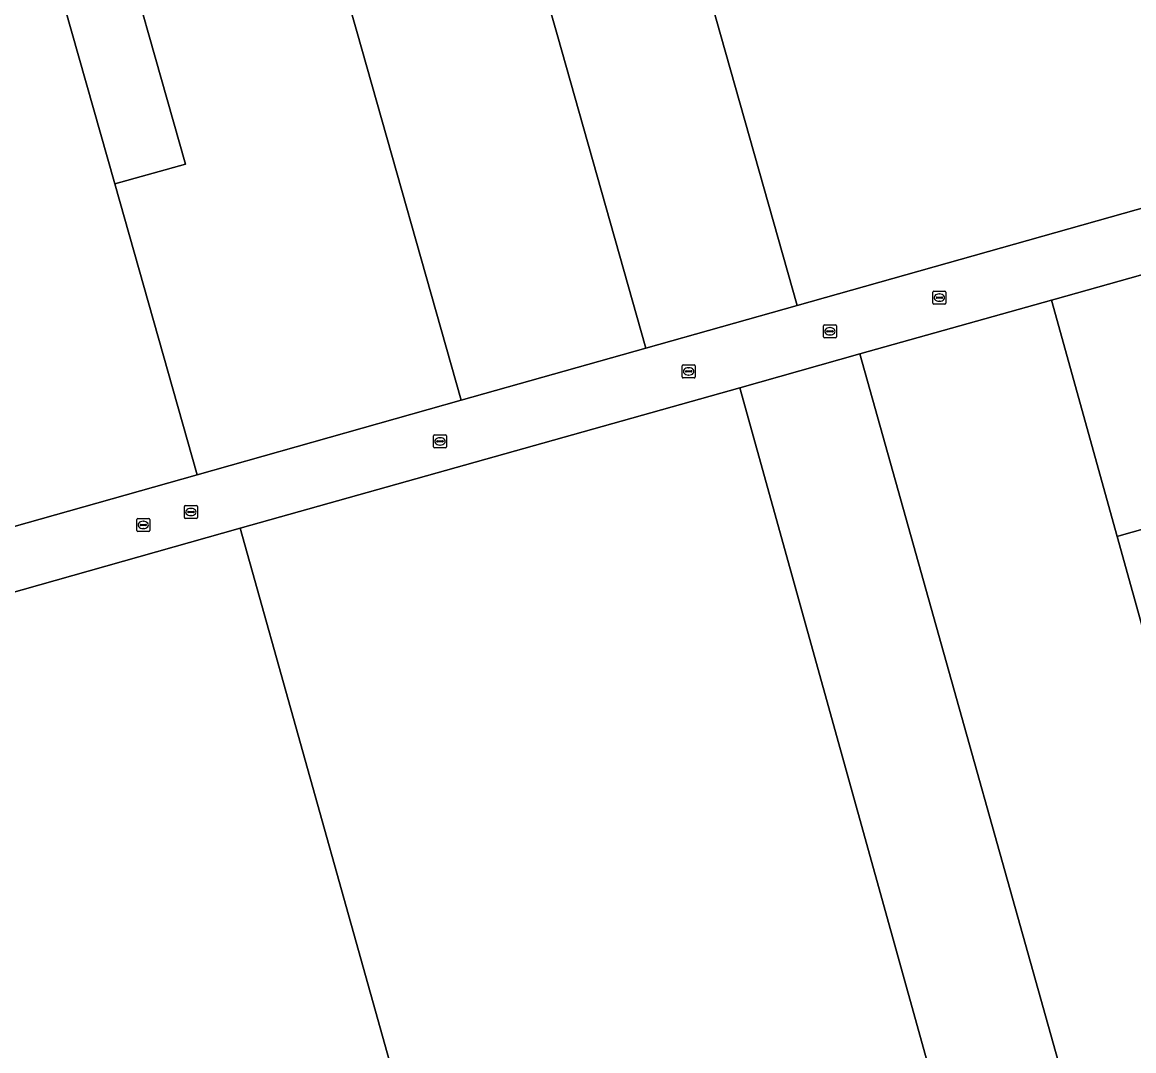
# Model space of a CAD drawing. Extents: x 159680 to 160786, y 387323 to 388340.
# Drawn here: x 159883.4 to 159968.5, y 388009.5 to 388088.3 of the extents above; entities that cross this region are included whole.
import ezdxf

# ---------------------------------------------------------------- set-up
doc = ezdxf.new("R2010")
doc.units = 0
for name, color, linetype in [('IMGEO_Erf', 7, 'Continuous'), ('IMGEO_Kolk', 7, 'Continuous'), ('IMGEO_Pand', 7, 'Continuous'), ('IMGEO_Rijbaan_lokaal_open', 7, 'Continuous'), ('IMGEO_Rioolput', 7, 'Continuous')]:
    doc.layers.add(name, color=color, linetype=linetype)

msp = doc.modelspace()

# ---------------------------------------------------------------- linework, layer by layer
at = {"layer": 'IMGEO_Erf'}
for points in [[(159884.404, 388097.269), (159890.447, 388075.893), (159895.849, 388077.42), (159889.796, 388098.796)], [(160005.283, 388079.115), (160000, 388077.627), (159995.997, 388076.5), (159962.481, 388067.061), (159962.198, 388066.982), (159967.236, 388048.87), (159967.564, 388048.962), (160000, 388058.095), (160001.082, 388058.4), (160010.379, 388061.018)], [(159966.45, 387995.384), (159947.529, 388062.862), (159938.325, 388060.276), (159955.095, 388000), (159957.118, 387992.727), (159966.303, 387995.342)]]:
    msp.add_lwpolyline(points, close=True, dxfattribs=at)
at = {"layer": 'IMGEO_Kolk'}
for p, q in [((159953.195, 388067.682), (159954.047, 388067.682)), ((159953.12, 388066.756), (159953.12, 388067.608)), ((159953.379, 388067.176), (159953.379, 388067.188)), ((159953.817, 388067.139), (159953.419, 388067.139)), ((159953.422, 388067.225), (159953.82, 388067.225)), ((159953.631, 388066.902), (159953.606, 388066.902)), ((159953.608, 388067.462), (159953.633, 388067.462)), ((159953.863, 388067.188), (159953.863, 388067.176)), ((159954.121, 388067.608), (159954.121, 388066.756)), ((159954.047, 388066.682), (159953.195, 388066.682)), ((159933.912, 388061.096), (159933.912, 388061.948)), ((159933.987, 388062.022), (159934.839, 388062.022)), ((159934.4, 388061.802), (159934.425, 388061.802)), ((159934.913, 388061.948), (159934.913, 388061.096)), ((159934.839, 388061.022), (159933.987, 388061.022)), ((159934.171, 388061.516), (159934.171, 388061.528)), ((159934.609, 388061.479), (159934.211, 388061.479)), ((159934.214, 388061.565), (159934.612, 388061.565)), ((159934.423, 388061.242), (159934.398, 388061.242)), ((159934.655, 388061.528), (159934.655, 388061.516)), ((159914.862, 388055.734), (159914.862, 388056.586)), ((159914.937, 388056.66), (159915.789, 388056.66)), ((159915.863, 388056.586), (159915.863, 388055.734)), ((159915.121, 388056.154), (159915.121, 388056.166)), ((159915.559, 388056.117), (159915.161, 388056.117)), ((159915.164, 388056.203), (159915.562, 388056.203)), ((159915.373, 388055.88), (159915.348, 388055.88)), ((159915.35, 388056.44), (159915.375, 388056.44)), ((159915.605, 388056.166), (159915.605, 388056.154)), ((159915.789, 388055.66), (159914.937, 388055.66)), ((159895.773, 388050.322), (159895.773, 388051.174)), ((159895.848, 388051.248), (159896.7, 388051.248)), ((159896.032, 388050.742), (159896.032, 388050.754)), ((159896.47, 388050.705), (159896.072, 388050.705)), ((159896.075, 388050.791), (159896.473, 388050.791)), ((159896.261, 388051.028), (159896.286, 388051.028)), ((159896.516, 388050.754), (159896.516, 388050.742)), ((159896.774, 388051.174), (159896.774, 388050.322)), ((159896.7, 388050.248), (159895.848, 388050.248)), ((159896.284, 388050.468), (159896.259, 388050.468))]:
    msp.add_line(p, q, dxfattribs=at)
for points in [[(159953.195, 388067.682), (159954.047, 388067.682)], [(159953.12, 388066.756), (159953.12, 388067.608)], [(159954.121, 388067.608), (159954.121, 388066.756)], [(159954.047, 388066.682), (159953.195, 388066.682)], [(159933.912, 388061.096), (159933.912, 388061.948)], [(159933.987, 388062.022), (159934.839, 388062.022)], [(159934.913, 388061.948), (159934.913, 388061.096)], [(159934.839, 388061.022), (159933.987, 388061.022)], [(159914.862, 388055.734), (159914.862, 388056.586)], [(159914.937, 388056.66), (159915.789, 388056.66)], [(159915.863, 388056.586), (159915.863, 388055.734)], [(159915.789, 388055.66), (159914.937, 388055.66)], [(159895.773, 388050.322), (159895.773, 388051.174)], [(159895.848, 388051.248), (159896.7, 388051.248)], [(159896.774, 388051.174), (159896.774, 388050.322)], [(159896.7, 388050.248), (159895.848, 388050.248)]]:
    msp.add_lwpolyline(points, dxfattribs=at)
for centre, radius, start, end in [((159953.197, 388067.606), 0.0765, 91.55205, 178.44795), ((159953.197, 388067.606), 0.0765, 91.55205, 178.44795), ((159954.045, 388067.606), 0.0765, 1.55205, 88.44795), ((159954.045, 388067.606), 0.0765, 1.55205, 88.44795), ((159953.419, 388067.185), 0.0403, 85.87752, 175.75265), ((159953.416, 388067.175), 0.0366, 178.93798, 274.71019), ((159953.82, 388067.182), 0.043, 264.86636, 352.45326), ((159953.824, 388067.187), 0.0386, 1.73085, 96.63898), ((159953.197, 388066.758), 0.0765, 181.55205, 268.44795), ((159953.197, 388066.758), 0.0765, 181.55205, 268.44795), ((159954.045, 388066.758), 0.0765, 271.55205, 358.44795), ((159954.045, 388066.758), 0.0765, 271.55205, 358.44795), ((159933.989, 388061.946), 0.0765, 91.55205, 178.44795), ((159933.989, 388061.946), 0.0765, 91.55205, 178.44795), ((159934.837, 388061.946), 0.0765, 1.55205, 88.44795), ((159934.837, 388061.946), 0.0765, 1.55205, 88.44795), ((159933.989, 388061.098), 0.0765, 181.55205, 268.44795), ((159933.989, 388061.098), 0.0765, 181.55205, 268.44795), ((159934.211, 388061.525), 0.0403, 85.87752, 175.75265), ((159934.208, 388061.515), 0.0366, 178.93798, 274.71019), ((159934.612, 388061.522), 0.043, 264.86636, 352.45326), ((159934.616, 388061.527), 0.0386, 1.73085, 96.63898), ((159934.837, 388061.098), 0.0765, 271.55205, 358.44795), ((159934.837, 388061.098), 0.0765, 271.55205, 358.44795), ((159914.939, 388056.584), 0.0765, 91.55205, 178.44795), ((159914.939, 388056.584), 0.0765, 91.55205, 178.44795), ((159915.787, 388056.584), 0.0765, 1.55205, 88.44795), ((159915.787, 388056.584), 0.0765, 1.55205, 88.44795), ((159914.939, 388055.736), 0.0765, 181.55205, 268.44795), ((159914.939, 388055.736), 0.0765, 181.55205, 268.44795), ((159915.161, 388056.163), 0.0403, 85.87752, 175.75265), ((159915.158, 388056.153), 0.0366, 178.93798, 274.71019), ((159915.562, 388056.16), 0.043, 264.86636, 352.45326), ((159915.566, 388056.165), 0.0386, 1.73085, 96.63898), ((159915.787, 388055.736), 0.0765, 271.55205, 358.44795), ((159915.787, 388055.736), 0.0765, 271.55205, 358.44795), ((159895.85, 388051.172), 0.0765, 91.55205, 178.44795), ((159895.85, 388051.172), 0.0765, 91.55205, 178.44795), ((159896.072, 388050.751), 0.0403, 85.87752, 175.75265), ((159896.069, 388050.741), 0.0366, 178.93798, 274.71019), ((159896.473, 388050.748), 0.043, 264.86636, 352.45326), ((159896.477, 388050.753), 0.0386, 1.73085, 96.63898), ((159896.698, 388051.172), 0.0765, 1.55205, 88.44795), ((159896.698, 388051.172), 0.0765, 1.55205, 88.44795), ((159895.85, 388050.324), 0.0765, 181.55205, 268.44795), ((159895.85, 388050.324), 0.0765, 181.55205, 268.44795), ((159896.698, 388050.324), 0.0765, 271.55205, 358.44795), ((159896.698, 388050.324), 0.0765, 271.55205, 358.44795)]:
    msp.add_arc(centre, radius, start, end, dxfattribs=at)
for centre, major_axis, ratio, start_param, end_param in [((159953.607, 388067.182), (-0.387, 0.002), 0.722429, 4.712389, 7.853982), ((159953.632, 388067.182), (-0.39, 0.002), 0.717154, 1.570796, 4.712389), ((159934.399, 388061.522), (-0.387, 0.002), 0.722429, 4.712389, 7.853982), ((159934.424, 388061.522), (-0.39, 0.002), 0.717154, 1.570796, 4.712389), ((159915.349, 388056.16), (-0.387, 0.002), 0.722429, 4.712389, 7.853982), ((159915.374, 388056.16), (-0.39, 0.002), 0.717154, 1.570796, 4.712389), ((159896.26, 388050.748), (-0.387, 0.002), 0.722429, 4.712389, 7.853982), ((159896.285, 388050.748), (-0.39, 0.002), 0.717154, 1.570796, 4.712389)]:
    msp.add_ellipse(centre, major_axis=major_axis, ratio=ratio, start_param=start_param, end_param=end_param, dxfattribs=at)
at = {"layer": 'IMGEO_Pand'}
for points in [[(159977.726, 388123.346), (159978.446, 388120.795), (159977.127, 388120.422), (159959.347, 388115.395), (159959.027, 388116.529), (159954.546, 388115.888), (159954.734, 388115.225), (159953.294, 388114.818), (159953.106, 388115.482), (159948.902, 388113.675), (159949.225, 388112.529), (159934.794, 388108.418), (159931.62, 388107.514), (159931.161, 388107.383), (159931.325, 388106.806), (159934.312, 388096.325), (159942.735, 388066.58), (160000, 388082.749), (160000.247, 388082.819), (160000, 388083.697), (159993.49, 388106.837), (159988.214, 388126.311)], [(159904.613, 388102.991), (159904.776, 388102.414), (159908.978, 388087.576), (159916.983, 388059.308), (159931.133, 388063.304), (159924.324, 388087.35), (159923.128, 388091.583), (159918.907, 388106.514), (159918.772, 388106.993), (159909.131, 388104.268)], [(159942.735, 388066.58), (159934.312, 388096.325), (159931.325, 388106.806), (159926.658, 388105.488), (159926.514, 388105.447), (159922.796, 388107.607), (159918.907, 388106.514), (159923.128, 388091.583), (159924.324, 388087.35), (159931.133, 388063.304)], [(159865.52, 388101.823), (159880.352, 388048.965), (159896.75, 388053.596), (159890.447, 388075.893), (159884.404, 388097.269), (159881.815, 388106.429), (159876.836, 388105.022)], [(159889.796, 388098.796), (159895.849, 388077.42), (159890.447, 388075.893), (159896.75, 388053.596), (159916.983, 388059.308), (159908.978, 388087.576), (159904.776, 388102.414), (159899.486, 388100.916), (159899.085, 388100.128), (159896.728, 388099.46), (159896.022, 388099.935), (159890.874, 388098.478), (159890.71, 388099.055), (159890.058, 388098.87)], [(160015.616, 388082.027), (160005.283, 388079.115), (160010.379, 388061.018), (160001.082, 388058.4), (160000, 388058.095), (159967.564, 388048.962), (159967.236, 388048.87), (159980.828, 388000), (159980.963, 387999.514), (159982.685, 388000), (159990.726, 388002.268), (160000, 388004.875), (160007.521, 388006.989), (160010.404, 388007.798), (160015.583, 388009.251), (160028.888, 388012.985), (160032.05, 388013.873), (160034.502, 388014.561)], [(159967.236, 388048.87), (159962.198, 388066.982), (159947.529, 388062.862), (159966.45, 387995.384), (159975.19, 387997.872), (159980.657, 387999.428), (159980.963, 387999.514), (159980.828, 388000)], [(159919.517, 387982.109), (159957.118, 387992.727), (159955.095, 388000), (159938.325, 388060.276), (159900.049, 388049.507), (159913.916, 388000), (159918.971, 387981.955)], [(159912.006, 387979.988), (159918.971, 387981.955), (159913.916, 388000), (159900.049, 388049.507), (159873.019, 388041.864), (159877.892, 388024.247), (159882.299, 388007.76), (159884.49, 388000), (159891.972, 387974.331)]]:
    msp.add_lwpolyline(points, close=True, dxfattribs=at)
at = {"layer": 'IMGEO_Rijbaan_lokaal_open'}
msp.add_lwpolyline([(160000, 388082.749), (159942.735, 388066.58), (159931.133, 388063.304), (159916.983, 388059.308), (159896.75, 388053.596), (159880.352, 388048.965), (159831.254, 388035.102), (159827.289, 388033.993), (159828.603, 388029.35), (159836.727, 388031.661), (159847.843, 388034.798), (159873.019, 388041.864), (159900.049, 388049.507), (159938.325, 388060.276), (159947.529, 388062.862), (159962.198, 388066.982), (159962.481, 388067.061), (159995.997, 388076.5)], dxfattribs=at)
at = {"layer": 'IMGEO_Rioolput'}
for p, q in [((159944.808, 388065.097), (159945.66, 388065.097)), ((159944.733, 388064.171), (159944.733, 388065.023)), ((159944.992, 388064.591), (159944.992, 388064.603)), ((159945.43, 388064.554), (159945.032, 388064.554)), ((159945.035, 388064.64), (159945.433, 388064.64)), ((159945.244, 388064.317), (159945.219, 388064.317)), ((159945.221, 388064.877), (159945.246, 388064.877)), ((159945.476, 388064.603), (159945.476, 388064.591)), ((159945.734, 388065.023), (159945.734, 388064.171)), ((159945.66, 388064.097), (159944.808, 388064.097)), ((159892.122, 388049.332), (159892.122, 388050.184)), ((159892.197, 388050.258), (159893.049, 388050.258)), ((159892.424, 388049.801), (159892.822, 388049.801)), ((159892.61, 388050.038), (159892.635, 388050.038)), ((159893.123, 388050.184), (159893.123, 388049.332)), ((159893.049, 388049.258), (159892.197, 388049.258)), ((159892.381, 388049.752), (159892.381, 388049.764)), ((159892.819, 388049.715), (159892.421, 388049.715)), ((159892.633, 388049.478), (159892.608, 388049.478)), ((159892.865, 388049.764), (159892.865, 388049.752))]:
    msp.add_line(p, q, dxfattribs=at)
for points in [[(159944.808, 388065.097), (159945.66, 388065.097)], [(159944.733, 388064.171), (159944.733, 388065.023)], [(159945.734, 388065.023), (159945.734, 388064.171)], [(159945.66, 388064.097), (159944.808, 388064.097)], [(159892.122, 388049.332), (159892.122, 388050.184)], [(159892.197, 388050.258), (159893.049, 388050.258)], [(159893.123, 388050.184), (159893.123, 388049.332)], [(159893.049, 388049.258), (159892.197, 388049.258)]]:
    msp.add_lwpolyline(points, dxfattribs=at)
for centre, radius, start, end in [((159944.81, 388065.021), 0.0765, 91.55205, 178.44795), ((159944.81, 388065.021), 0.0765, 91.55205, 178.44795), ((159945.658, 388065.021), 0.0765, 1.55205, 88.44795), ((159945.658, 388065.021), 0.0765, 1.55205, 88.44795), ((159945.032, 388064.6), 0.0403, 85.87752, 175.75265), ((159945.029, 388064.59), 0.0366, 178.93798, 274.71019), ((159945.433, 388064.597), 0.043, 264.86636, 352.45326), ((159945.437, 388064.602), 0.0386, 1.73085, 96.63898), ((159944.81, 388064.173), 0.0765, 181.55205, 268.44795), ((159944.81, 388064.173), 0.0765, 181.55205, 268.44795), ((159945.658, 388064.173), 0.0765, 271.55205, 358.44795), ((159945.658, 388064.173), 0.0765, 271.55205, 358.44795), ((159892.199, 388050.182), 0.0765, 91.55205, 178.44795), ((159892.199, 388050.182), 0.0765, 91.55205, 178.44795), ((159892.421, 388049.761), 0.0403, 85.87752, 175.75265), ((159892.826, 388049.763), 0.0386, 1.73085, 96.63898), ((159893.047, 388050.182), 0.0765, 1.55205, 88.44795), ((159893.047, 388050.182), 0.0765, 1.55205, 88.44795), ((159892.199, 388049.334), 0.0765, 181.55205, 268.44795), ((159892.199, 388049.334), 0.0765, 181.55205, 268.44795), ((159892.418, 388049.751), 0.0366, 178.93798, 274.71019), ((159892.822, 388049.758), 0.043, 264.86636, 352.45326), ((159893.047, 388049.334), 0.0765, 271.55205, 358.44795), ((159893.047, 388049.334), 0.0765, 271.55205, 358.44795)]:
    msp.add_arc(centre, radius, start, end, dxfattribs=at)
for centre, major_axis, ratio, start_param, end_param in [((159945.22, 388064.597), (-0.387, 0.002), 0.722429, 4.712389, 7.853982), ((159945.245, 388064.597), (-0.39, 0.002), 0.717154, 1.570796, 4.712389), ((159892.609, 388049.758), (-0.387, 0.002), 0.722429, 4.712389, 7.853982), ((159892.634, 388049.758), (-0.39, 0.002), 0.717154, 1.570796, 4.712389)]:
    msp.add_ellipse(centre, major_axis=major_axis, ratio=ratio, start_param=start_param, end_param=end_param, dxfattribs=at)

doc.saveas('drawing.dxf')
